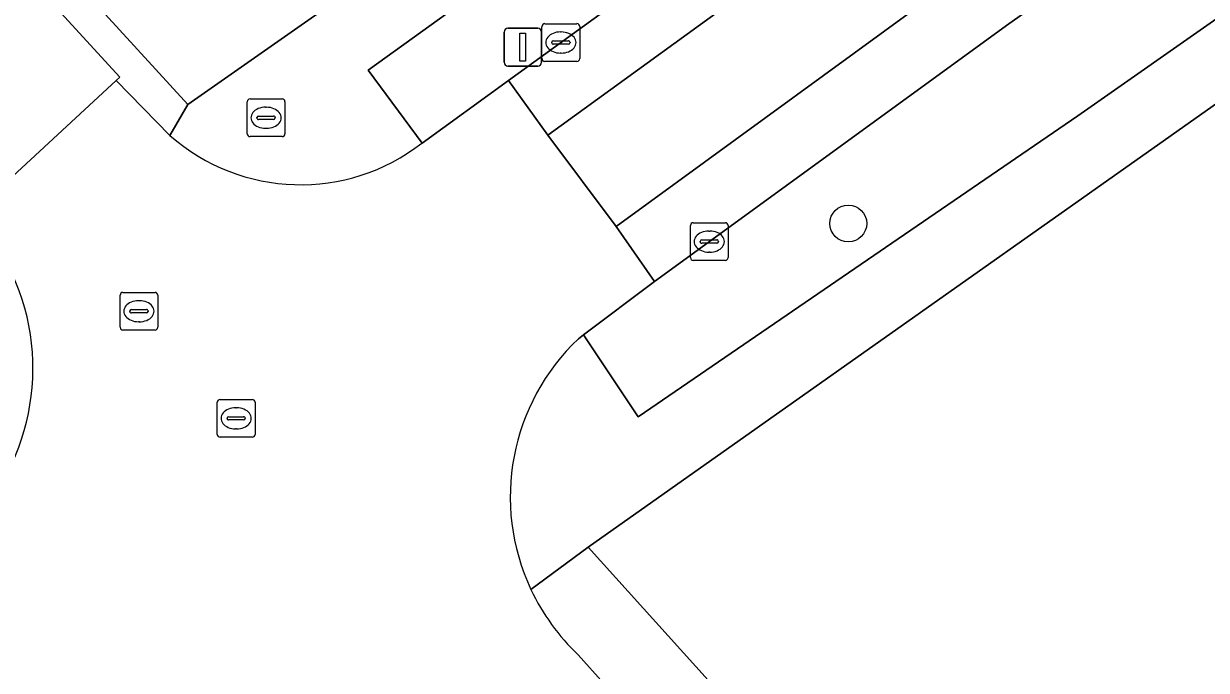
# Model space of a CAD drawing. Extents: x 161772 to 163126, y 383092 to 383917.
# Drawn here: x 162781.48 to 162812.84, y 383786.35 to 383803.51 of the extents above; entities that cross this region are included whole.
import ezdxf

# ---------------------------------------------------------------- set-up
doc = ezdxf.new("R2010")
doc.units = 0
for name, color, linetype in [('IMGEO_Boom', 7, 'Continuous'), ('IMGEO_Brandkraan', 7, 'Continuous'), ('IMGEO_Erf', 7, 'Continuous'), ('IMGEO_Groenvoorziening', 7, 'Continuous'), ('IMGEO_Kolk', 7, 'Continuous'), ('IMGEO_Lichtmast', 7, 'Continuous'), ('IMGEO_Rijbaan_lokaal_gesloten', 7, 'Continuous'), ('IMGEO_Rijbaan_lokaal_open', 7, 'Continuous'), ('IMGEO_Rioolput', 7, 'Continuous'), ('IMGEO_Voetpad_open', 7, 'Continuous'), ('IMGEO_Woonerf_open', 7, 'Continuous')]:
    doc.layers.add(name, color=color, linetype=linetype)

msp = doc.modelspace()

# ---------------------------------------------------------------- linework, layer by layer
at = {"layer": 'IMGEO_Boom'}
msp.add_circle((162803.348, 383798.206), 0.489, dxfattribs=at)
at = {"layer": 'IMGEO_Brandkraan'}
for p, q in [((162787.407, 383800.583), (162787.407, 383801.435)), ((162787.482, 383801.509), (162788.334, 383801.509)), ((162788.408, 383801.435), (162788.408, 383800.583)), ((162787.895, 383801.289), (162787.92, 383801.289)), ((162787.666, 383801.003), (162787.666, 383801.015)), ((162788.104, 383800.966), (162787.706, 383800.966)), ((162787.709, 383801.052), (162788.107, 383801.052)), ((162788.15, 383801.015), (162788.15, 383801.003)), ((162788.334, 383800.509), (162787.482, 383800.509)), ((162787.918, 383800.729), (162787.893, 383800.729))]:
    msp.add_line(p, q, dxfattribs=at)
for points in [[(162787.407, 383800.583), (162787.407, 383801.435)], [(162787.482, 383801.509), (162788.334, 383801.509)], [(162788.408, 383801.435), (162788.408, 383800.583)], [(162788.334, 383800.509), (162787.482, 383800.509)]]:
    msp.add_lwpolyline(points, dxfattribs=at)
for centre, radius, start, end in [((162787.484, 383801.433), 0.0765, 91.552, 178.448), ((162787.484, 383801.433), 0.0765, 91.552, 178.448), ((162788.332, 383801.433), 0.0765, 1.552, 88.448), ((162788.332, 383801.433), 0.0765, 1.552, 88.448), ((162787.706, 383801.012), 0.0403, 85.8775, 175.7526), ((162787.703, 383801.002), 0.0366, 178.938, 274.7102), ((162788.107, 383801.009), 0.043, 264.8664, 352.4533), ((162788.111, 383801.014), 0.0386, 1.7309, 96.639), ((162787.484, 383800.585), 0.0765, 181.552, 268.448), ((162787.484, 383800.585), 0.0765, 181.552, 268.448), ((162788.332, 383800.585), 0.0765, 271.552, 358.448), ((162788.332, 383800.585), 0.0765, 271.552, 358.448)]:
    msp.add_arc(centre, radius, start, end, dxfattribs=at)
for centre, major_axis, ratio, start_param, end_param in [((162787.894, 383801.009), (-0.387, 0.002), 0.722429, 4.712389, 7.853982), ((162787.919, 383801.009), (-0.39, 0.002), 0.717154, 1.570796, 4.712389)]:
    msp.add_ellipse(centre, major_axis=major_axis, ratio=ratio, start_param=start_param, end_param=end_param, dxfattribs=at)
at = {"layer": 'IMGEO_Erf'}
for points in [[(162759.132, 383830.545), (162785.832, 383801.364), (162801.987, 383812.673)], [(162834.018, 383816.164), (162796.452, 383789.619), (162819.774, 383763.761), (162820.055, 383764.017), (162821.729, 383762.267), (162832.663, 383750), (162843.39, 383738.273), (162844.017, 383739.178), (162847.717, 383742.543)]]:
    msp.add_lwpolyline(points, dxfattribs=at)
at = {"layer": 'IMGEO_Groenvoorziening'}
for points in [[(162796.329, 383795.252), (162797.779, 383793.079), (162809.435, 383801.064), (162825.154, 383812.077), (162831.938, 383816.944), (162830.903, 383818.346), (162830.197, 383819.302), (162813.64, 383807.77), (162807.608, 383803.501), (162798.206, 383796.668)], [(162803.268, 383808.47), (162802.576, 383809.454), (162801.905, 383810.408), (162790.613, 383802.269), (162792.043, 383800.339), (162794.336, 383801.999)]]:
    msp.add_lwpolyline(points, close=True, dxfattribs=at)
at = {"layer": 'IMGEO_Kolk'}
for p, q in [((162795.225, 383802.579), (162795.225, 383803.431)), ((162795.3, 383803.505), (162796.152, 383803.505)), ((162796.226, 383803.431), (162796.226, 383802.579)), ((162795.484, 383802.999), (162795.484, 383803.011)), ((162795.527, 383803.048), (162795.925, 383803.048)), ((162795.713, 383803.285), (162795.738, 383803.285)), ((162795.968, 383803.011), (162795.968, 383802.999)), ((162795.922, 383802.962), (162795.524, 383802.962)), ((162795.736, 383802.725), (162795.711, 383802.725)), ((162796.152, 383802.505), (162795.3, 383802.505)), ((162799.161, 383797.3), (162799.161, 383798.152)), ((162799.236, 383798.226), (162800.088, 383798.226)), ((162799.649, 383798.006), (162799.674, 383798.006)), ((162800.162, 383798.152), (162800.162, 383797.3)), ((162799.42, 383797.72), (162799.42, 383797.732)), ((162799.858, 383797.683), (162799.46, 383797.683)), ((162799.463, 383797.769), (162799.861, 383797.769)), ((162799.904, 383797.732), (162799.904, 383797.72)), ((162799.672, 383797.446), (162799.647, 383797.446)), ((162800.088, 383797.226), (162799.236, 383797.226))]:
    msp.add_line(p, q, dxfattribs=at)
for points in [[(162795.225, 383802.579), (162795.225, 383803.431)], [(162795.3, 383803.505), (162796.152, 383803.505)], [(162796.226, 383803.431), (162796.226, 383802.579)], [(162796.152, 383802.505), (162795.3, 383802.505)], [(162799.161, 383797.3), (162799.161, 383798.152)], [(162799.236, 383798.226), (162800.088, 383798.226)], [(162800.162, 383798.152), (162800.162, 383797.3)], [(162800.088, 383797.226), (162799.236, 383797.226)]]:
    msp.add_lwpolyline(points, dxfattribs=at)
for centre, radius, start, end in [((162795.302, 383803.429), 0.0765, 91.552, 178.448), ((162795.302, 383803.429), 0.0765, 91.552, 178.448), ((162796.15, 383803.429), 0.0765, 1.552, 88.448), ((162796.15, 383803.429), 0.0765, 1.552, 88.448), ((162795.524, 383803.008), 0.0403, 85.8775, 175.7526), ((162795.521, 383802.998), 0.0366, 178.938, 274.7102), ((162795.925, 383803.005), 0.043, 264.8664, 352.4533), ((162795.929, 383803.01), 0.0386, 1.7309, 96.639), ((162795.302, 383802.581), 0.0765, 181.552, 268.448), ((162795.302, 383802.581), 0.0765, 181.552, 268.448), ((162796.15, 383802.581), 0.0765, 271.552, 358.448), ((162796.15, 383802.581), 0.0765, 271.552, 358.448), ((162799.238, 383798.15), 0.0765, 91.552, 178.448), ((162799.238, 383798.15), 0.0765, 91.552, 178.448), ((162800.086, 383798.15), 0.0765, 1.552, 88.448), ((162800.086, 383798.15), 0.0765, 1.552, 88.448), ((162799.46, 383797.729), 0.0403, 85.8775, 175.7526), ((162799.457, 383797.719), 0.0366, 178.938, 274.7102), ((162799.861, 383797.726), 0.043, 264.8664, 352.4533), ((162799.865, 383797.731), 0.0386, 1.7309, 96.639), ((162799.238, 383797.302), 0.0765, 181.552, 268.448), ((162799.238, 383797.302), 0.0765, 181.552, 268.448), ((162800.086, 383797.302), 0.0765, 271.552, 358.448), ((162800.086, 383797.302), 0.0765, 271.552, 358.448)]:
    msp.add_arc(centre, radius, start, end, dxfattribs=at)
for centre, major_axis, ratio, start_param, end_param in [((162795.712, 383803.005), (-0.387, 0.002), 0.722429, 4.712389, 7.853982), ((162795.737, 383803.005), (-0.39, 0.002), 0.717154, 1.570796, 4.712389), ((162799.648, 383797.726), (-0.387, 0.002), 0.722429, 4.712389, 7.853982), ((162799.673, 383797.726), (-0.39, 0.002), 0.717154, 1.570796, 4.712389)]:
    msp.add_ellipse(centre, major_axis=major_axis, ratio=ratio, start_param=start_param, end_param=end_param, dxfattribs=at)
at = {"layer": 'IMGEO_Lichtmast'}
for p, q in [((162794.321, 383803.382), (162795.111, 383803.382)), ((162795.111, 383803.382), (162794.321, 383803.382)), ((162794.221, 383802.482), (162794.221, 383803.282)), ((162794.221, 383803.282), (162794.221, 383802.482)), ((162795.211, 383803.282), (162795.211, 383802.482)), ((162795.211, 383802.482), (162795.211, 383803.282)), ((162795.111, 383802.382), (162794.321, 383802.382)), ((162794.321, 383802.382), (162795.111, 383802.382))]:
    msp.add_line(p, q, dxfattribs=at)
msp.add_lwpolyline([(162794.641, 383803.257), (162794.791, 383803.257), (162794.791, 383802.507), (162794.641, 383802.507), (162794.641, 383803.257)], dxfattribs=at)
for centre, start, end in [((162794.321, 383803.282), 90, 180), ((162794.321, 383803.282), 90, 180), ((162795.111, 383803.282), 0, 90), ((162795.111, 383803.282), 360, 90), ((162794.321, 383802.482), 180, 270), ((162794.321, 383802.482), 180, 270), ((162795.111, 383802.482), 270, 0), ((162795.111, 383802.482), 270, 0)]:
    msp.add_arc(centre, 0.1, start, end, dxfattribs=at)
at = {"layer": 'IMGEO_Rijbaan_lokaal_gesloten'}
for points in [[(162821.267, 383819.01), (162841.998, 383833.315), (162840.98, 383834.793), (162840.824, 383834.683), (162836.276, 383831.487), (162831.005, 383827.875), (162822.599, 383822.117), (162808.027, 383811.881), (162803.268, 383808.47), (162794.336, 383801.999), (162795.38, 383800.544), (162805.051, 383807.568)], [(162844.726, 383829.32), (162843.739, 383830.814), (162822.947, 383816.506), (162806.662, 383805.027), (162797.191, 383798.124), (162798.206, 383796.668), (162807.608, 383803.501), (162813.64, 383807.77), (162830.197, 383819.302), (162834.43, 383822.231)]]:
    msp.add_lwpolyline(points, close=True, dxfattribs=at)
at = {"layer": 'IMGEO_Rijbaan_lokaal_open'}
msp.add_lwpolyline([(162822.947, 383816.506), (162843.739, 383830.814), (162841.998, 383833.315), (162821.267, 383819.01), (162805.051, 383807.568), (162795.38, 383800.544), (162797.191, 383798.124), (162806.662, 383805.027)], close=True, dxfattribs=at)
for points in [[(162785.36, 383800.541), (162783.934, 383802.002), (162780.104, 383798.461)], [(162796.195, 383795.148), (162796.329, 383795.252), (162798.206, 383796.668), (162797.191, 383798.124), (162795.38, 383800.544), (162794.336, 383801.999), (162792.043, 383800.339)], [(162791.861, 383784.085), (162792.56, 383783.234), (162793.203, 383782.602), (162796.867, 383786.009), (162796.188, 383786.764)]]:
    msp.add_lwpolyline(points, dxfattribs=at)
for centre, radius, start, end in [((162788.823, 383804.471), 5.238, 228.6084, 307.9291), ((162775.738, 383794.363), 5.988, 312.2121, 24.7238), ((162800.146, 383790.953), 5.763, 133.2791, 205.2132), ((162800.151, 383790.956), 5.768, 205.2219, 226.6125)]:
    msp.add_arc(centre, radius, start, end, dxfattribs=at)
at = {"layer": 'IMGEO_Rioolput'}
for p, q in [((162784.036, 383795.453), (162784.036, 383796.305)), ((162784.111, 383796.379), (162784.963, 383796.379)), ((162784.524, 383796.159), (162784.549, 383796.159)), ((162785.037, 383796.305), (162785.037, 383795.453)), ((162784.295, 383795.873), (162784.295, 383795.885)), ((162784.733, 383795.836), (162784.335, 383795.836)), ((162784.338, 383795.922), (162784.736, 383795.922)), ((162784.779, 383795.885), (162784.779, 383795.873)), ((162784.547, 383795.599), (162784.522, 383795.599)), ((162784.963, 383795.379), (162784.111, 383795.379)), ((162786.614, 383792.612), (162786.614, 383793.464)), ((162786.689, 383793.538), (162787.541, 383793.538)), ((162787.102, 383793.318), (162787.127, 383793.318)), ((162787.615, 383793.464), (162787.615, 383792.612)), ((162786.873, 383793.032), (162786.873, 383793.044)), ((162787.311, 383792.995), (162786.913, 383792.995)), ((162786.916, 383793.081), (162787.314, 383793.081)), ((162787.357, 383793.044), (162787.357, 383793.032)), ((162787.125, 383792.758), (162787.1, 383792.758)), ((162787.541, 383792.538), (162786.689, 383792.538))]:
    msp.add_line(p, q, dxfattribs=at)
for points in [[(162784.036, 383795.453), (162784.036, 383796.305)], [(162784.111, 383796.379), (162784.963, 383796.379)], [(162785.037, 383796.305), (162785.037, 383795.453)], [(162784.963, 383795.379), (162784.111, 383795.379)], [(162786.614, 383792.612), (162786.614, 383793.464)], [(162786.689, 383793.538), (162787.541, 383793.538)], [(162787.615, 383793.464), (162787.615, 383792.612)], [(162787.541, 383792.538), (162786.689, 383792.538)]]:
    msp.add_lwpolyline(points, dxfattribs=at)
for centre, radius, start, end in [((162784.113, 383796.303), 0.0765, 91.552, 178.448), ((162784.113, 383796.303), 0.0765, 91.552, 178.448), ((162784.961, 383796.303), 0.0765, 1.552, 88.448), ((162784.961, 383796.303), 0.0765, 1.552, 88.448), ((162784.335, 383795.882), 0.0403, 85.8775, 175.7526), ((162784.332, 383795.872), 0.0366, 178.938, 274.7102), ((162784.736, 383795.879), 0.043, 264.8664, 352.4533), ((162784.74, 383795.884), 0.0386, 1.7309, 96.639), ((162784.113, 383795.455), 0.0765, 181.552, 268.448), ((162784.113, 383795.455), 0.0765, 181.552, 268.448), ((162784.961, 383795.455), 0.0765, 271.552, 358.448), ((162784.961, 383795.455), 0.0765, 271.552, 358.448), ((162786.691, 383793.462), 0.0765, 91.552, 178.448), ((162786.691, 383793.462), 0.0765, 91.552, 178.448), ((162787.539, 383793.462), 0.0765, 1.552, 88.448), ((162787.539, 383793.462), 0.0765, 1.552, 88.448), ((162786.913, 383793.041), 0.0403, 85.8775, 175.7526), ((162786.91, 383793.031), 0.0366, 178.938, 274.7102), ((162787.314, 383793.038), 0.043, 264.8664, 352.4533), ((162787.318, 383793.043), 0.0386, 1.7309, 96.639), ((162786.691, 383792.614), 0.0765, 181.552, 268.448), ((162786.691, 383792.614), 0.0765, 181.552, 268.448), ((162787.539, 383792.614), 0.0765, 271.552, 358.448), ((162787.539, 383792.614), 0.0765, 271.552, 358.448)]:
    msp.add_arc(centre, radius, start, end, dxfattribs=at)
for centre, major_axis, ratio, start_param, end_param in [((162784.523, 383795.879), (-0.387, 0.002), 0.722429, 4.712389, 7.853982), ((162784.548, 383795.879), (-0.39, 0.002), 0.717154, 1.570796, 4.712389), ((162787.101, 383793.038), (-0.387, 0.002), 0.722429, 4.712389, 7.853982), ((162787.126, 383793.038), (-0.39, 0.002), 0.717154, 1.570796, 4.712389)]:
    msp.add_ellipse(centre, major_axis=major_axis, ratio=ratio, start_param=start_param, end_param=end_param, dxfattribs=at)
at = {"layer": 'IMGEO_Voetpad_open'}
for points in [[(162849.216, 383831.524), (162850.428, 383829.694), (162836.149, 383819.727), (162835.088, 383821.272), (162830.903, 383818.346), (162831.938, 383816.944), (162825.154, 383812.077), (162809.435, 383801.064), (162797.779, 383793.079), (162796.329, 383795.252), (162796.195, 383795.148)], [(162794.932, 383788.498), (162796.452, 383789.619), (162834.018, 383816.164)], [(162801.987, 383812.673), (162785.832, 383801.364), (162785.36, 383800.541)], [(162792.043, 383800.339), (162790.613, 383802.269), (162801.905, 383810.408)], [(162865.08, 383714.143), (162866.034, 383715.011), (162864.262, 383716.913), (162859.439, 383722.217), (162854.503, 383727.645), (162849.672, 383732.958), (162844.017, 383739.178), (162843.39, 383738.273), (162832.663, 383750), (162821.729, 383762.267), (162820.055, 383764.017), (162819.774, 383763.761), (162796.452, 383789.619), (162794.932, 383788.498)], [(162796.188, 383786.764), (162796.867, 383786.009), (162808.265, 383773.682), (162810.112, 383771.646), (162815.843, 383765.327), (162816.206, 383765.656), (162820.754, 383760.641), (162820.391, 383760.312), (162829.743, 383750), (162831.05, 383748.548), (162831.551, 383747.996), (162831.921, 383748.332), (162834.713, 383745.256), (162834.343, 383744.92), (162838.177, 383740.684), (162838.543, 383741.023), (162842.441, 383736.718), (162842.071, 383736.383), (162842.891, 383735.477), (162847.895, 383729.931)]]:
    msp.add_lwpolyline(points, dxfattribs=at)
msp.add_lwpolyline([(162759.132, 383830.545), (162757.392, 383828.939), (162760.119, 383825.998), (162762.761, 383825.294), (162765.006, 383822.838), (162784.026, 383802.09), (162783.934, 383802.002), (162785.36, 383800.541), (162785.832, 383801.364)], close=True, dxfattribs=at)
for centre, radius, start, end in [((162788.823, 383804.471), 5.238, 228.6084, 307.9291), ((162775.738, 383794.363), 5.988, 312.2121, 24.7238), ((162800.146, 383790.953), 5.763, 133.2791, 205.2132), ((162800.151, 383790.956), 5.768, 205.2219, 226.6125)]:
    msp.add_arc(centre, radius, start, end, dxfattribs=at)
at = {"layer": 'IMGEO_Woonerf_open'}
msp.add_lwpolyline([(162774.929, 383804.848), (162775.143, 383802.14), (162774.098, 383802.058), (162774.323, 383799.61), (162778.552, 383799.928), (162780.104, 383798.461), (162783.934, 383802.002), (162784.026, 383802.09), (162765.006, 383822.838)], dxfattribs=at)

doc.saveas('drawing.dxf')
